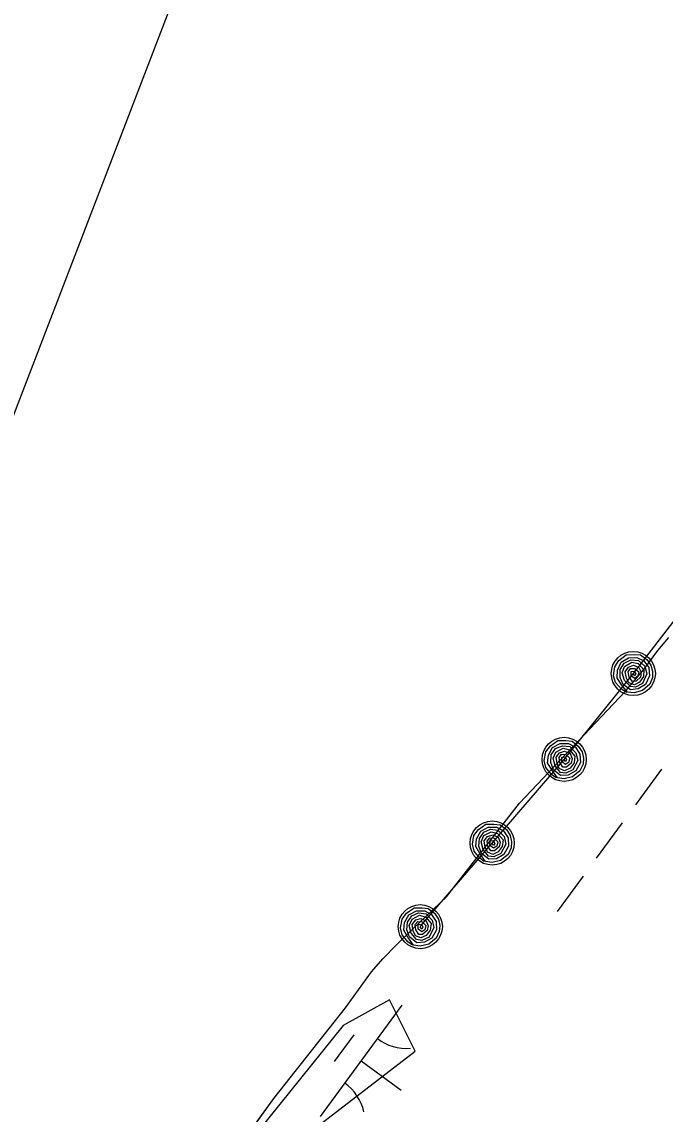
# Model space of a CAD drawing. Extents: x 3905714 to 3926767, y 183354 to 205755.
# Drawn here: x 3915542.3 to 3915775.6, y 189248.9 to 189645.1 of the extents above; entities that cross this region are included whole.
import ezdxf

# ---------------------------------------------------------------- set-up
doc = ezdxf.new("R2010")
doc.units = 0
for name, color, linetype in [('V-RIVR-EDGE', 7, 'Continuous'), ('V-RRAP-FSHR', 7, 'Continuous'), ('V-TOPO-MINR', 7, 'Continuous'), ('V-TOPO-SHOR', 7, 'Continuous'), ('V-WETL-SWMP', 7, 'Continuous')]:
    doc.layers.add(name, color=color, linetype=linetype)

msp = doc.modelspace()

# ---------------------------------------------------------------- linework, layer by layer
at = {"layer": 'V-RIVR-EDGE'}
msp.add_lwpolyline([(3915643.98, 189240.19), (3915684.89, 189271.8), (3915675.59, 189290.39), (3915658.86, 189281.1), (3915604.94, 189214.16)], dxfattribs=at)
at = {"layer": 'V-RRAP-FSHR'}
for points in [[(3915686.78, 189316.93), (3915712.86, 189347.26), (3915738.93, 189377.6), (3915764.1, 189408.74), (3915788.45, 189440.4), (3915812.89, 189472.68), (3915837.33, 189503.73), (3915861.83, 189535.35), (3915886.59, 189566.77), (3915911.34, 189598.19), (3915936.98, 189629.61), (3915960.85, 189661.29)], [(3915761.5, 189401.86), (3915759.78, 189403.04), (3915757.59, 189405.47), (3915756.83, 189407.94), (3915757.26, 189411.12), (3915758.78, 189413.42), (3915761.39, 189415.47), (3915764.3, 189415.59), (3915766.57, 189415.47), (3915768.9, 189413.85), (3915770.4, 189411.81), (3915771, 189409.53), (3915770.95, 189407.31), (3915769.97, 189404.89), (3915767.39, 189402.56), (3915764.34, 189401.67), (3915761.95, 189401.92), (3915759.74, 189404.66), (3915758.11, 189407.14), (3915758.23, 189409.93), (3915759.62, 189412.84), (3915762.27, 189414.46), (3915765.29, 189414.53), (3915767.84, 189413.38), (3915769.64, 189410.88), (3915769.94, 189407.91), (3915768.46, 189404.8), (3915765.82, 189403.15), (3915763.04, 189402.81), (3915760.33, 189404.8), (3915759.21, 189407.33), (3915759.26, 189410.17), (3915760.73, 189412.51), (3915763.11, 189413.67), (3915765.86, 189413.5), (3915768.18, 189411.38), (3915768.95, 189408.64), (3915767.36, 189405.1), (3915764.84, 189403.79), (3915762.94, 189403.97), (3915760.87, 189406.23), (3915760, 189408.97), (3915760.87, 189411.25), (3915763.46, 189412.84), (3915765.78, 189412.34), (3915767.87, 189410.07), (3915767.68, 189407.66), (3915766.31, 189405.65), (3915764.39, 189404.65), (3915762.45, 189405.34), (3915761.51, 189407.1), (3915761.03, 189409.35), (3915762.21, 189411.07), (3915764.04, 189411.76), (3915766.06, 189410.94), (3915766.87, 189409.21), (3915766.6, 189407.46), (3915765, 189405.92), (3915763.67, 189405.88), (3915762.46, 189407.47), (3915762.16, 189409.37), (3915763.01, 189410.53), (3915764.57, 189410.54), (3915766, 189409.33), (3915765.69, 189407.72), (3915764.62, 189406.92), (3915763.25, 189407.82), (3915763.19, 189409.46), (3915764.35, 189409.64), (3915764.92, 189408.64), (3915764.58, 189407.87), (3915763.97, 189408.71)], [(3915736.06, 189370.86), (3915734.41, 189372.13), (3915732.35, 189374.67), (3915731.72, 189377.17), (3915732.31, 189380.33), (3915733.95, 189382.55), (3915736.67, 189384.46), (3915739.58, 189384.43), (3915741.84, 189384.18), (3915744.08, 189382.44), (3915745.47, 189380.33), (3915745.95, 189378.02), (3915745.79, 189375.81), (3915744.68, 189373.44), (3915741.98, 189371.25), (3915738.89, 189370.51), (3915736.51, 189370.89), (3915734.45, 189373.75), (3915732.95, 189376.31), (3915733.22, 189379.09), (3915734.77, 189381.93), (3915737.5, 189383.4), (3915740.51, 189383.31), (3915743, 189382.03), (3915744.66, 189379.44), (3915744.81, 189376.46), (3915743.17, 189373.43), (3915740.44, 189371.92), (3915737.65, 189371.73), (3915735.04, 189373.86), (3915734.06, 189376.44), (3915734.26, 189379.27), (3915735.85, 189381.53), (3915738.29, 189382.56), (3915741.03, 189382.25), (3915743.23, 189380.01), (3915743.85, 189377.24), (3915742.08, 189373.79), (3915739.49, 189372.61), (3915737.61, 189372.89), (3915735.66, 189375.25), (3915734.94, 189378.04), (3915735.93, 189380.27), (3915738.6, 189381.72), (3915740.89, 189381.1), (3915742.85, 189378.72), (3915742.53, 189376.33), (3915741.06, 189374.39), (3915739.1, 189373.5), (3915737.19, 189374.29), (3915736.35, 189376.09), (3915735.99, 189378.37), (3915737.25, 189380.02), (3915739.12, 189380.61), (3915741.1, 189379.69), (3915741.81, 189377.91), (3915741.44, 189376.18), (3915739.77, 189374.73), (3915738.44, 189374.75), (3915737.32, 189376.41), (3915737.11, 189378.33), (3915738.02, 189379.43), (3915739.59, 189379.36), (3915740.95, 189378.08), (3915740.55, 189376.49), (3915739.44, 189375.74), (3915738.13, 189376.72), (3915738.15, 189378.36), (3915739.32, 189378.47), (3915739.83, 189377.45), (3915739.46, 189376.7), (3915738.89, 189377.57)], [(3915709.98, 189340.53), (3915708.33, 189341.79), (3915706.27, 189344.33), (3915705.65, 189346.84), (3915706.24, 189349.99), (3915707.88, 189352.21), (3915710.6, 189354.12), (3915713.5, 189354.09), (3915715.76, 189353.85), (3915718.01, 189352.11), (3915719.39, 189349.99), (3915719.88, 189347.68), (3915719.71, 189345.47), (3915718.61, 189343.11), (3915715.91, 189340.91), (3915712.81, 189340.18), (3915710.44, 189340.56), (3915708.38, 189343.41), (3915706.88, 189345.98), (3915707.14, 189348.76), (3915708.69, 189351.59), (3915711.42, 189353.06), (3915714.44, 189352.98), (3915716.92, 189351.69), (3915718.59, 189349.1), (3915718.73, 189346.12), (3915717.09, 189343.1), (3915714.37, 189341.58), (3915711.58, 189341.39), (3915708.97, 189343.52), (3915707.99, 189346.1), (3915708.19, 189348.94), (3915709.78, 189351.2), (3915712.21, 189352.23), (3915714.95, 189351.92), (3915717.16, 189349.68), (3915717.78, 189346.9), (3915716.01, 189343.45), (3915713.42, 189342.28), (3915711.53, 189342.55), (3915709.59, 189344.92), (3915708.86, 189347.7), (3915709.85, 189349.94), (3915712.53, 189351.38), (3915714.81, 189350.77), (3915716.78, 189348.38), (3915716.46, 189345.99), (3915714.99, 189344.06), (3915713.02, 189343.16), (3915711.12, 189343.95), (3915710.27, 189345.76), (3915709.92, 189348.03), (3915711.18, 189349.68), (3915713.04, 189350.28), (3915715.02, 189349.35), (3915715.74, 189347.58), (3915715.37, 189345.85), (3915713.7, 189344.4), (3915712.37, 189344.42), (3915711.25, 189346.08), (3915711.04, 189347.99), (3915711.95, 189349.1), (3915713.51, 189349.03), (3915714.88, 189347.74), (3915714.48, 189346.16), (3915713.37, 189345.41), (3915712.05, 189346.39), (3915712.07, 189348.03), (3915713.25, 189348.14), (3915713.76, 189347.12), (3915713.38, 189346.36), (3915712.82, 189347.23)], [(3915683.91, 189310.19), (3915682.26, 189311.46), (3915680.2, 189314), (3915679.58, 189316.5), (3915680.17, 189319.66), (3915681.8, 189321.88), (3915684.52, 189323.79), (3915687.43, 189323.76), (3915689.69, 189323.51), (3915691.94, 189321.77), (3915693.32, 189319.66), (3915693.81, 189317.35), (3915693.64, 189315.14), (3915692.53, 189312.77), (3915689.84, 189310.58), (3915686.74, 189309.85), (3915684.37, 189310.23), (3915682.3, 189313.08), (3915680.8, 189315.64), (3915681.07, 189318.42), (3915682.62, 189321.26), (3915685.35, 189322.73), (3915688.37, 189322.64), (3915690.85, 189321.36), (3915692.52, 189318.77), (3915692.66, 189315.79), (3915691.02, 189312.76), (3915688.29, 189311.25), (3915685.51, 189311.06), (3915682.9, 189313.19), (3915681.91, 189315.77), (3915682.11, 189318.6), (3915683.71, 189320.86), (3915686.14, 189321.89), (3915688.88, 189321.58), (3915691.08, 189319.34), (3915691.71, 189316.57), (3915689.94, 189313.12), (3915687.35, 189311.95), (3915685.46, 189312.22), (3915683.52, 189314.58), (3915682.79, 189317.37), (3915683.78, 189319.6), (3915686.45, 189321.05), (3915688.74, 189320.43), (3915690.7, 189318.05), (3915690.39, 189315.66), (3915688.92, 189313.72), (3915686.95, 189312.83), (3915685.04, 189313.62), (3915684.2, 189315.42), (3915683.84, 189317.7), (3915685.11, 189319.35), (3915686.97, 189319.95), (3915688.95, 189319.02), (3915689.67, 189317.24), (3915689.3, 189315.52), (3915687.62, 189314.06), (3915686.29, 189314.08), (3915685.17, 189315.74), (3915684.97, 189317.66), (3915685.88, 189318.76), (3915687.44, 189318.7), (3915688.8, 189317.41), (3915688.4, 189315.82), (3915687.3, 189315.07), (3915685.98, 189316.05), (3915686, 189317.69), (3915687.18, 189317.8), (3915687.69, 189316.78), (3915687.31, 189316.03), (3915686.75, 189316.9)]]:
    msp.add_lwpolyline(points, dxfattribs=at)
for centre in [(3915764.01, 189408.74), (3915738.93, 189377.6), (3915712.86, 189347.26), (3915686.78, 189316.93)]:
    msp.add_circle(centre, 8, dxfattribs=at)
at = {"layer": 'V-TOPO-MINR'}
msp.add_lwpolyline([(3915385.95, 189103.26), (3915669.65, 189841.93), (3915677.84, 189854.69), (3915686.22, 189867.33), (3915694.87, 189879.78), (3915703.7, 189892.11), (3915743.86, 189946.89), (3915773.14, 189986.35), (3915802.72, 190025.57), (3915832.75, 190064.45), (3915863.08, 190103.1), (3915987.74, 190260.05)], dxfattribs=at)
at = {"layer": 'V-TOPO-SHOR'}
msp.add_lwpolyline([(3915593.79, 189199.58), (3915633.68, 189254.6), (3915659.71, 189287.53), (3915669.13, 189300.59), (3915673.15, 189305.31), (3915678.14, 189310.32), (3915684.09, 189316.15), (3915696.29, 189327.69), (3915722.74, 189361.73), (3915761.12, 189402.18), (3915767.77, 189410.24), (3915772.89, 189417.05), (3915776.91, 189421.77)], dxfattribs=at)
at = {"layer": 'V-WETL-SWMP'}
for p, q in [((3915772.89, 189417.05), (3915776.91, 189421.77)), ((3915767.77, 189410.24), (3915772.89, 189417.05)), ((3915761.12, 189402.18), (3915767.77, 189410.24)), ((3915722.74, 189361.74), (3915761.12, 189402.18)), ((3915774.21, 189374), (3915764.75, 189361.09)), ((3915696.29, 189327.69), (3915722.74, 189361.74)), ((3915760.02, 189354.64), (3915750.57, 189341.73)), ((3915745.84, 189335.28), (3915736.38, 189322.37)), ((3915684.09, 189316.15), (3915696.29, 189327.69)), ((3915678.14, 189310.32), (3915684.09, 189316.15)), ((3915673.15, 189305.31), (3915678.14, 189310.32)), ((3915669.13, 189300.59), (3915673.15, 189305.31)), ((3915659.71, 189287.53), (3915669.13, 189300.59)), ((3915633.68, 189254.6), (3915659.71, 189287.53)), ((3915680.07, 189288.43), (3915650.52, 189248.1)), ((3915662.62, 189277.67), (3915655.52, 189267.99)), ((3915665.29, 189268.27), (3915679.81, 189257.63)), ((3915593.79, 189199.58), (3915633.68, 189254.6))]:
    msp.add_line(p, q, dxfattribs=at)
for centre, start, end in [((3915681.81, 189290.41), 233, 274.5436), ((3915649.16, 189245.84), 13, 54.5436)]:
    msp.add_arc(centre, 17.62, start, end, dxfattribs=at)

doc.saveas('drawing.dxf')
